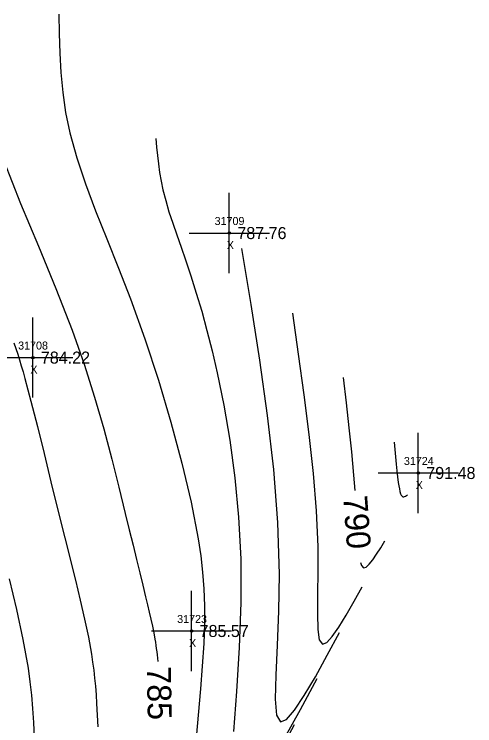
# Model space of a CAD drawing. Extents: x 1376587 to 1378239, y 1000335 to 1003031.
# Drawn here: x 1378181.9 to 1378239.4, y 1000447 to 1000535.7 of the extents above; entities that cross this region are included whole.
import ezdxf

# ---------------------------------------------------------------- set-up
doc = ezdxf.new("R2010")
doc.units = 0
for name, color, linetype in [('RD_DTM_Major1', 7, 'Continuous'), ('RD_DTM_Major1_Lbl', 7, 'Continuous'), ('RD_DTM_Minor1', 7, 'Continuous'), ('RD_EX_Misc', 7, 'Continuous'), ('RD_EX_Misc_txCode', 7, 'Continuous'), ('RD_EX_TX_Misc_ELEV', 7, 'Continuous'), ('RD_SMD_Locator', 7, 'Continuous')]:
    doc.layers.add(name, color=color, linetype=linetype)

msp = doc.modelspace()

# ---------------------------------------------------------------- linework, layer by layer
at = {"layer": 'RD_DTM_Major1'}
for points in [[(1378180.602, 1000517.418), (1378182.708, 1000512.113), (1378184.926, 1000506.791), (1378187.117, 1000501.501), (1378189.144, 1000496.298), (1378190.63, 1000492.058), (1378191.931, 1000487.947), (1378193.07, 1000483.997), (1378194.073, 1000480.24), (1378194.962, 1000476.709), (1378195.763, 1000473.436), (1378196.26, 1000471.4), (1378196.728, 1000469.491), (1378197.167, 1000467.705), (1378197.577, 1000466.037), (1378197.957, 1000464.484), (1378198.308, 1000463.042), (1378198.544, 1000462.063), (1378198.763, 1000461.133), (1378198.966, 1000460.245), (1378199.149, 1000459.392), (1378199.314, 1000458.567), (1378199.457, 1000457.763), (1378199.52, 1000457.374), (1378199.578, 1000456.986), (1378199.632, 1000456.598), (1378199.681, 1000456.207), (1378199.727, 1000455.811), (1378199.769, 1000455.409), (1378199.807, 1000454.977)], [(1378222.956, 1000490.39), (1378223.313, 1000487.242), (1378223.657, 1000484.137), (1378223.977, 1000481.119), (1378224.26, 1000478.23), (1378224.427, 1000476.305)], [(1378225.11, 1000467.339), (1378225.221, 1000466.948), (1378225.494, 1000466.677), (1378225.811, 1000466.766), (1378226.197, 1000467.112), (1378226.639, 1000467.663), (1378227.122, 1000468.368), (1378227.632, 1000469.176), (1378228.157, 1000470.036)]]:
    msp.add_lwpolyline(points, dxfattribs=at)
at = {"layer": 'RD_DTM_Minor1'}
for points in [[(1378187.482, 1000535.718), (1378187.523, 1000533.303), (1378187.596, 1000530.88), (1378187.732, 1000528.441), (1378187.962, 1000525.976), (1378188.32, 1000523.48), (1378188.836, 1000520.942), (1378189.702, 1000517.795), (1378190.795, 1000514.553), (1378192.064, 1000511.196), (1378193.457, 1000507.701), (1378194.921, 1000504.047), (1378196.406, 1000500.211), (1378198.196, 1000495.225), (1378199.892, 1000490.061), (1378201.451, 1000484.854), (1378202.826, 1000479.736), (1378203.974, 1000474.839), (1378204.85, 1000470.297), (1378205.173, 1000468.179), (1378205.417, 1000466.121), (1378205.579, 1000464.059), (1378205.659, 1000461.931), (1378205.657, 1000459.674), (1378205.571, 1000457.225), (1378205.167, 1000451.576), (1378204.605, 1000445.472)], [(1378199.572, 1000520.202), (1378199.667, 1000519.156), (1378199.771, 1000518.108), (1378199.892, 1000517.053), (1378200.041, 1000515.989), (1378200.226, 1000514.913), (1378200.456, 1000513.821), (1378200.804, 1000512.471), (1378201.219, 1000511.088), (1378201.686, 1000509.666), (1378202.194, 1000508.199), (1378202.728, 1000506.68), (1378203.275, 1000505.104), (1378203.953, 1000503.07), (1378204.628, 1000500.927), (1378205.296, 1000498.661), (1378205.953, 1000496.261), (1378206.597, 1000493.713), (1378207.222, 1000491.005), (1378208.053, 1000486.948), (1378208.803, 1000482.575), (1378209.432, 1000477.907), (1378209.901, 1000472.966), (1378210.17, 1000467.771), (1378210.2, 1000462.343), (1378209.979, 1000456.715), (1378209.624, 1000451.231), (1378209.284, 1000446.251)], [(1378210.276, 1000506.485), (1378211.43, 1000499.502), (1378212.52, 1000492.555), (1378213.483, 1000485.682), (1378214.254, 1000478.919), (1378214.769, 1000472.303), (1378214.966, 1000465.871), (1378214.89, 1000461.27), (1378214.711, 1000457.001), (1378214.537, 1000453.274), (1378214.477, 1000450.299), (1378214.639, 1000448.286), (1378215.132, 1000447.446), (1378215.874, 1000447.765), (1378216.883, 1000448.923), (1378218.104, 1000450.752), (1378219.485, 1000453.084), (1378220.973, 1000455.753), (1378222.513, 1000458.588)], [(1378216.616, 1000498.438), (1378217.352, 1000493.325), (1378218.051, 1000488.256), (1378218.679, 1000483.277), (1378219.199, 1000478.431), (1378219.575, 1000473.763), (1378219.771, 1000469.318), (1378219.792, 1000466.206), (1378219.759, 1000463.364), (1378219.735, 1000460.915), (1378219.786, 1000458.982), (1378219.975, 1000457.688), (1378220.366, 1000457.154), (1378220.897, 1000457.363), (1378221.59, 1000458.109), (1378222.413, 1000459.284), (1378223.333, 1000460.781), (1378224.318, 1000462.493), (1378225.335, 1000464.312)], [(1378181.87, 1000494.726), (1378182.112, 1000494.029), (1378182.343, 1000493.325), (1378182.568, 1000492.606), (1378182.789, 1000491.866), (1378183.01, 1000491.098), (1378183.234, 1000490.294), (1378183.989, 1000487.464), (1378184.795, 1000484.304), (1378185.635, 1000480.917), (1378186.495, 1000477.406), (1378187.359, 1000473.875), (1378188.21, 1000470.428), (1378189.543, 1000465.112), (1378190.146, 1000462.637), (1378190.689, 1000460.28), (1378191.158, 1000458.038), (1378191.54, 1000455.908), (1378191.691, 1000454.9), (1378191.821, 1000453.904), (1378191.933, 1000452.904), (1378192.028, 1000451.887), (1378192.112, 1000450.836), (1378192.186, 1000449.738), (1378192.336, 1000446.831)], [(1378229.296, 1000482.342), (1378229.384, 1000481.408), (1378229.471, 1000480.491), (1378229.559, 1000479.608), (1378229.647, 1000478.775), (1378229.735, 1000478.009), (1378229.825, 1000477.327), (1378229.892, 1000476.884), (1378229.962, 1000476.499), (1378230.036, 1000476.175), (1378230.118, 1000475.914), (1378230.208, 1000475.72), (1378230.31, 1000475.595), (1378230.406, 1000475.542), (1378230.511, 1000475.534), (1378230.622, 1000475.56), (1378230.738, 1000475.612), (1378230.857, 1000475.681), (1378230.978, 1000475.759)], [(1378181.258, 1000465.295), (1378182.183, 1000461.483), (1378182.994, 1000457.732), (1378183.632, 1000454.137), (1378183.865, 1000452.451), (1378184.049, 1000450.786), (1378184.192, 1000449.102), (1378184.3, 1000447.361), (1378184.382, 1000445.521)], [(1378215.626, 1000445.401), (1378217.618, 1000449.001), (1378219.692, 1000452.865)], [(1378214.26, 1000442.234), (1378216.87, 1000447.141)]]:
    msp.add_lwpolyline(points, dxfattribs=at)
at = {"layer": 'RD_EX_Misc'}
for p, q in [((1378208.748, 1000503.425), (1378208.748, 1000513.425)), ((1378203.748, 1000508.425), (1378213.748, 1000508.425)), ((1378184.231, 1000487.892), (1378184.231, 1000497.892)), ((1378179.231, 1000492.892), (1378189.231, 1000492.892)), ((1378232.327, 1000473.495), (1378232.327, 1000483.495)), ((1378227.327, 1000478.495), (1378237.327, 1000478.495)), ((1378204.034, 1000453.788), (1378204.034, 1000463.788)), ((1378199.034, 1000458.788), (1378209.034, 1000458.788))]:
    msp.add_line(p, q, dxfattribs=at)
at = {"layer": 'RD_SMD_Locator'}
for centre in [(1378208.748, 1000508.425), (1378184.231, 1000492.892), (1378232.327, 1000478.495), (1378204.034, 1000458.788)]:
    msp.add_circle(centre, 0.15, dxfattribs=at)

# ---------------------------------------------------------------- texts
at = {"layer": 'RD_DTM_Major1_Lbl'}
for s, rotation, p in [('790', 274.35956, (1378222.94, 1000475.588)), ('785', 271.13607, (1378198.448, 1000454.351))]:
    msp.add_text(s, height=3, rotation=rotation, dxfattribs=at).set_placement(p)
at = {"layer": 'RD_EX_Misc_txCode'}
for s, p in [('31709', (1378206.913, 1000509.425)), ('X', (1378208.433, 1000506.425)), ('31708', (1378182.396, 1000493.892)), ('X', (1378183.916, 1000490.892)), ('31724', (1378230.532, 1000479.495)), ('X', (1378232.012, 1000476.495)), ('31723', (1378202.239, 1000459.788)), ('X', (1378203.719, 1000456.788))]:
    msp.add_text(s, height=1, dxfattribs=at).set_placement(p)
at = {"layer": 'RD_EX_TX_Misc_ELEV'}
for s, p in [('787.76', (1378209.748, 1000507.675)), ('784.22', (1378185.231, 1000492.142)), ('791.48', (1378233.327, 1000477.745)), ('785.57', (1378205.034, 1000458.038))]:
    msp.add_text(s, height=1.5, dxfattribs=at).set_placement(p)

doc.saveas('drawing.dxf')
